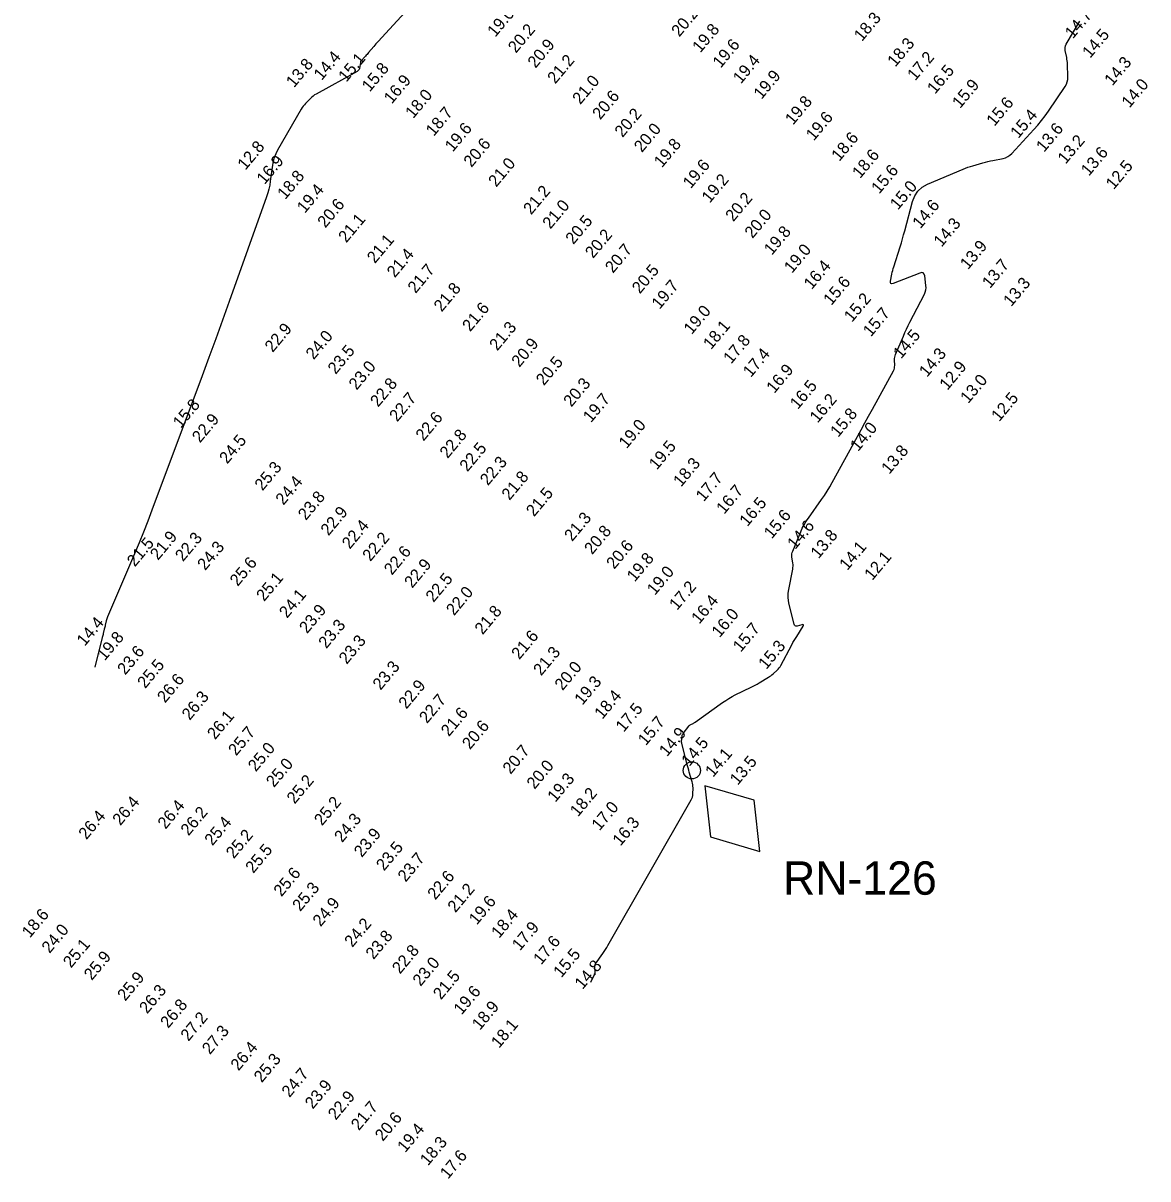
# Model space of a CAD drawing. Extents: x 988130 to 1132882, y 654656 to 841453.
# Drawn here: x 1030712.5 to 1031184.4, y 814778.1 to 815263 of the extents above; entities that cross this region are included whole.
import ezdxf

# ---------------------------------------------------------------- set-up
doc = ezdxf.new("R2010")
doc.units = 0
for name, color, linetype in [('V-CHAN-NAID', 7, 'Continuous'), ('V-TOPO-MAJR', 7, 'Continuous'), ('V-TOPO-SOUN', 7, 'Continuous')]:
    doc.layers.add(name, color=color, linetype=linetype)

msp = doc.modelspace()

# ---------------------------------------------------------------- linework, layer by layer
at = {"layer": 'V-CHAN-NAID'}
msp.add_lwpolyline([(1030998.48, 814943.01), (1031000.86, 814921.5), (1031021.62, 814915.43), (1031019.24, 814936.93)], close=True, dxfattribs=at)
msp.add_circle((1030993.08, 814949.44), 3.6, dxfattribs=at)
at = {"layer": 'V-TOPO-MAJR'}
for points in [[(1030874.19, 815269.05), (1030861.45, 815255.32), (1030860.97, 815254.79), (1030860.49, 815254.25), (1030860.02, 815253.71), (1030859.56, 815253.17), (1030857.45, 815250.63), (1030857.13, 815250.25), (1030856.8, 815249.88), (1030856.47, 815249.51), (1030856.13, 815249.14), (1030854.15, 815247.04), (1030854.12, 815247.01), (1030854.1, 815246.97), (1030854.08, 815246.93), (1030854.07, 815246.88), (1030854.03, 815246.7), (1030854.02, 815246.66), (1030854.01, 815246.61), (1030854, 815246.56), (1030853.99, 815246.52), (1030853.55, 815243.96), (1030853.43, 815243.55), (1030853.24, 815243.19), (1030852.97, 815242.89), (1030852.61, 815242.64), (1030835.39, 815233.2), (1030834.75, 815232.82), (1030834.14, 815232.39), (1030833.57, 815231.92), (1030833.04, 815231.41), (1030830.96, 815229.25), (1030830.46, 815228.7), (1030829.99, 815228.12), (1030829.57, 815227.52), (1030829.17, 815226.88), (1030819.24, 815209.66), (1030818.47, 815208.16), (1030817.86, 815206.62), (1030817.4, 815205.02), (1030817.09, 815203.37), (1030816.18, 815196.66), (1030815.91, 815194.99), (1030815.55, 815193.34), (1030815.11, 815191.72), (1030814.59, 815190.11), (1030798.94, 815146.23), (1030796.13, 815138.39), (1030793.29, 815130.56), (1030790.42, 815122.74), (1030787.53, 815114.93), (1030766.53, 815058.67), (1030764.78, 815054.04), (1030762.97, 815049.44), (1030761.11, 815044.87), (1030759.2, 815040.31), (1030747.92, 815013.85), (1030747.75, 815013.44), (1030747.6, 815013.01), (1030747.47, 815012.59), (1030747.36, 815012.15), (1030746.93, 815010.4), (1030746.83, 815009.97), (1030746.73, 815009.53), (1030746.62, 815009.1), (1030746.52, 815008.66), (1030746.11, 815006.92), (1030746, 815006.49), (1030745.9, 815006.06), (1030745.79, 815005.62), (1030745.68, 815005.19), (1030742.5, 814992.72)], [(1030950.69, 814860.56), (1030952.3, 814864.09), (1030952.43, 814864.42), (1030952.5, 814864.77), (1030952.52, 814865.12), (1030952.5, 814865.47), (1030952.28, 814866.91), (1030952.26, 814867.26), (1030952.3, 814867.6), (1030952.42, 814867.92), (1030952.59, 814868.23), (1030955.68, 814872.61), (1030956.25, 814873.44), (1030956.81, 814874.29), (1030957.34, 814875.15), (1030957.85, 814876.02), (1030992.81, 814937.1), (1030993.09, 814937.67), (1030993.3, 814938.27), (1030993.43, 814938.89), (1030993.48, 814939.53), (1030993.54, 814942.13), (1030993.53, 814942.77), (1030993.47, 814943.41), (1030993.36, 814944.05), (1030993.2, 814944.67), (1030992, 814948.72), (1030991.74, 814949.6), (1030991.49, 814950.49), (1030991.25, 814951.38), (1030991.02, 814952.27), (1030988.82, 814960.92), (1030988.79, 814961.06), (1030988.77, 814961.21), (1030988.76, 814961.36), (1030988.76, 814961.51), (1030988.78, 814962.11), (1030988.79, 814962.26), (1030988.8, 814962.41), (1030988.81, 814962.56), (1030988.82, 814962.71), (1030988.97, 814963.95), (1030989.02, 814964.2), (1030989.09, 814964.44), (1030989.21, 814964.66), (1030989.35, 814964.87), (1030991.82, 814968.02), (1030991.99, 814968.21), (1030992.18, 814968.39), (1030992.39, 814968.54), (1030992.61, 814968.66), (1030993.54, 814969.13), (1030993.77, 814969.26), (1030994, 814969.39), (1030994.22, 814969.53), (1030994.43, 814969.67), (1031005.97, 814977.94), (1031007.25, 814978.81), (1031008.56, 814979.63), (1031009.91, 814980.4), (1031011.29, 814981.11), (1031017.96, 814984.35), (1031018.82, 814984.78), (1031019.66, 814985.22), (1031020.49, 814985.69), (1031021.31, 814986.17), (1031025.18, 814988.52), (1031025.69, 814988.84), (1031026.18, 814989.18), (1031026.65, 814989.55), (1031027.11, 814989.94), (1031028.9, 814991.55), (1031029.33, 814991.97), (1031029.71, 814992.42), (1031030.06, 814992.9), (1031030.36, 814993.42), (1031035.01, 815002.15), (1031035.49, 815003.04), (1031035.99, 815003.93), (1031036.51, 815004.8), (1031037.04, 815005.67), (1031039.72, 815009.93), (1031039.91, 815010.31), (1031039.89, 815010.54), (1031039.68, 815010.62), (1031039.26, 815010.56), (1031037.2, 815010.01), (1031036.74, 815009.95), (1031036.37, 815010.06), (1031036.09, 815010.33), (1031035.92, 815010.77), (1031033.87, 815019.06), (1031033.57, 815020.62), (1031033.45, 815022.18), (1031033.49, 815023.74), (1031033.71, 815025.31), (1031035.38, 815033.9), (1031035.47, 815034.53), (1031035.52, 815035.17), (1031035.5, 815035.8), (1031035.44, 815036.44), (1031035.06, 815038.99), (1031035, 815039.62), (1031035.04, 815040.24), (1031035.16, 815040.85), (1031035.36, 815041.45), (1031038.72, 815049.52), (1031039.4, 815051.05), (1031040.16, 815052.52), (1031041.01, 815053.95), (1031041.94, 815055.33), (1031047.45, 815063.04), (1031048.67, 815064.8), (1031049.83, 815066.59), (1031050.94, 815068.41), (1031051.99, 815070.27), (1031062.53, 815089.51), (1031064.09, 815092.38), (1031065.66, 815095.24), (1031067.23, 815098.1), (1031068.8, 815100.96), (1031077.64, 815117.1), (1031077.89, 815117.63), (1031078.06, 815118.17), (1031078.15, 815118.74), (1031078.17, 815119.32), (1031078.1, 815121.7), (1031078.12, 815122.28), (1031078.19, 815122.86), (1031078.33, 815123.42), (1031078.54, 815123.97), (1031081.83, 815131.7), (1031082.47, 815133.16), (1031083.14, 815134.61), (1031083.83, 815136.05), (1031084.55, 815137.48), (1031090.62, 815149.22), (1031091, 815150.12), (1031091.24, 815151.04), (1031091.33, 815151.98), (1031091.27, 815152.95), (1031090.76, 815156.88), (1031090.54, 815157.7), (1031090.11, 815158.18), (1031089.49, 815158.32), (1031088.67, 815158.12), (1031077.53, 815153.73), (1031076.92, 815153.57), (1031076.53, 815153.68), (1031076.36, 815154.05), (1031076.4, 815154.68), (1031077, 815157.71), (1031077.17, 815158.46), (1031077.35, 815159.21), (1031077.55, 815159.96), (1031077.77, 815160.7), (1031080.45, 815169.17), (1031080.96, 815170.83), (1031081.45, 815172.5), (1031081.93, 815174.17), (1031082.39, 815175.85), (1031085.65, 815188.07), (1031086.57, 815190.47), (1031087.93, 815192.49), (1031089.73, 815194.12), (1031091.98, 815195.37), (1031106.85, 815201.7), (1031107.86, 815202.11), (1031108.89, 815202.49), (1031109.92, 815202.84), (1031110.97, 815203.16), (1031115.18, 815204.36), (1031116.23, 815204.65), (1031117.28, 815204.92), (1031118.34, 815205.16), (1031119.41, 815205.39), (1031123.69, 815206.24), (1031124.71, 815206.52), (1031125.66, 815206.96), (1031126.52, 815207.54), (1031127.3, 815208.27), (1031136.61, 815218.34), (1031138.23, 815220.17), (1031139.79, 815222.06), (1031141.27, 815224.01), (1031142.68, 815226.01), (1031149.68, 815236.35), (1031150.22, 815237.3), (1031150.6, 815238.3), (1031150.81, 815239.34), (1031150.86, 815240.44), (1031150.67, 815245.7), (1031150.63, 815246.42), (1031150.56, 815247.14), (1031150.46, 815247.86), (1031150.33, 815248.58), (1031149.75, 815251.42), (1031149.67, 815252.12), (1031149.72, 815252.8), (1031149.89, 815253.46), (1031150.19, 815254.1), (1031155.89, 815263.81)]]:
    msp.add_lwpolyline(points, dxfattribs=at)

# ---------------------------------------------------------------- texts
at = {"layer": 'V-CHAN-NAID'}
msp.add_text('RN-126', height=14, dxfattribs=at).set_placement((1031031.32, 814897.28))
at = {"layer": 'V-TOPO-SOUN'}
for s, p in [('19.0 ', (1030910.56, 815256.8)), ('20.2 ', (1030987.8, 815256.94)), ('14.7 ', (1031152.94, 815256.16)), ('18.3 ', (1031064.41, 815255.01)), ('20.2 ', (1030919.26, 815250.12)), ('19.8 ', (1030996.59, 815250.21)), ('14.5 ', (1031160.19, 815247.99)), ('20.9 ', (1030927.47, 815243.79)), ('19.6 ', (1031005.13, 815243.8)), ('18.3 ', (1031078.44, 815244.3)), ('14.4 ', (1030837.73, 815238.67)), ('15.1 ', (1030848.06, 815237.93)), ('21.2 ', (1030935.76, 815237.23)), ('19.4 ', (1031013.63, 815237.21)), ('17.2 ', (1031086.77, 815238.51)), ('13.8 ', (1030826.13, 815235.62)), ('15.8 ', (1030857.91, 815233.86)), ('16.5 ', (1031095.11, 815232.93)), ('14.3 ', (1031169.49, 815236.37)), ('16.9 ', (1030867.14, 815228.79)), ('21.0 ', (1030946.26, 815228.57)), ('19.9 ', (1031022.27, 815230.71)), ('15.9 ', (1031105.61, 815226.9)), ('14.0 ', (1031176.68, 815227.11)), ('18.0 ', (1030876.14, 815222.67)), ('20.6 ', (1030954.62, 815222.19)), ('19.8 ', (1031035.51, 815219.95)), ('15.6 ', (1031120, 815219.4)), ('18.7 ', (1030884.75, 815215.22)), ('20.2 ', (1030963.99, 815214.73)), ('19.6 ', (1031044.23, 815213.33)), ('15.4 ', (1031130.03, 815214.28)), ('19.6 ', (1030892.74, 815208.66)), ('20.0 ', (1030972.11, 815208.44)), ('13.6 ', (1031140.85, 815208.55)), ('18.6 ', (1031054.94, 815204.72)), ('13.2 ', (1031149.9, 815203.56)), ('12.8 ', (1030805.73, 815201.02)), ('20.6 ', (1030900.59, 815202.18)), ('19.8 ', (1030980.51, 815202.05)), ('18.6 ', (1031063.66, 815197.52)), ('13.6 ', (1031159.67, 815198.54)), ('16.9 ', (1030813.78, 815194.99)), ('21.0 ', (1030910.99, 815193.93)), ('19.6 ', (1030992.59, 815193.26)), ('12.5 ', (1031170.08, 815192.88)), ('18.8 ', (1030822.44, 815188.68)), ('15.6 ', (1031071.67, 815191.04)), ('19.2 ', (1031000.53, 815187.17)), ('15.0 ', (1031079.54, 815184.32)), ('19.4 ', (1030830.66, 815182.92)), ('21.2 ', (1030925.65, 815182.33)), ('20.2 ', (1031010.46, 815179.4)), ('20.6 ', (1030839.28, 815176.79)), ('21.0 ', (1030933.7, 815176.29)), ('14.6 ', (1031088.94, 815176.43)), ('21.1 ', (1030848.06, 815170.54)), ('20.5 ', (1030943.36, 815169.83)), ('20.0 ', (1031018.5, 815172.36)), ('14.3 ', (1031097.84, 815168.75)), ('20.2 ', (1030951.6, 815163.99)), ('19.8 ', (1031026.63, 815165.34)), ('21.1 ', (1030860.08, 815161.87)), ('13.9 ', (1031108.93, 815159.29)), ('21.4 ', (1030868.41, 815155.87)), ('20.7 ', (1030959.98, 815157.79)), ('19.0 ', (1031035.08, 815157.76)), ('21.7 ', (1030877.16, 815149.31)), ('20.5 ', (1030971.26, 815149.14)), ('16.4 ', (1031043.35, 815150.94)), ('13.7 ', (1031118.18, 815151.4)), ('15.6 ', (1031051.57, 815144.23)), ('21.8 ', (1030888.11, 815141.56)), ('19.7 ', (1030979.53, 815142.64)), ('13.3 ', (1031127.07, 815143.76)), ('15.2 ', (1031060.24, 815137.21)), ('21.6 ', (1030900.04, 815133.26)), ('19.0 ', (1030992.98, 815132.04)), ('15.7 ', (1031068.18, 815131.07)), ('21.3 ', (1030911.41, 815125.21)), ('18.1 ', (1031001.12, 815125.76)), ('22.9 ', (1030817.18, 815124.55)), ('24.0 ', (1030834.38, 815121.5)), ('14.5 ', (1031080.87, 815121.86)), ('23.5 ', (1030843.61, 815115.35)), ('20.9 ', (1030920.7, 815118.32)), ('17.8 ', (1031009.56, 815119.72)), ('20.5 ', (1030930.97, 815110.61)), ('17.4 ', (1031017.81, 815114.05)), ('14.3 ', (1031091.74, 815114.16)), ('23.0 ', (1030852.41, 815108.74)), ('16.9 ', (1031027.67, 815107.35)), ('12.9 ', (1031100.28, 815108.67)), ('22.8 ', (1030861.42, 815101.61)), ('20.3 ', (1030942.5, 815101.62)), ('16.5 ', (1031037.55, 815100.65)), ('13.0 ', (1031109.02, 815103.08)), ('22.7 ', (1030869.44, 815095.43)), ('12.5 ', (1031122.03, 815095.51)), ('15.8 ', (1030778.62, 815092.72)), ('19.7 ', (1030950.73, 815095.07)), ('16.2 ', (1031045.85, 815094.94)), ('22.9 ', (1030786.67, 815086.61)), ('22.6 ', (1030880.48, 815087.36)), ('15.8 ', (1031054.45, 815088.94)), ('19.0 ', (1030965.71, 815084.19)), ('14.0 ', (1031062.8, 815083)), ('24.5 ', (1030798.09, 815077.75)), ('22.8 ', (1030890.58, 815080.06)), ('22.5 ', (1030898.89, 815074.46)), ('19.5 ', (1030978.37, 815075.26)), ('13.8 ', (1031075.89, 815073.43)), ('22.3 ', (1030907.49, 815068.66)), ('18.3 ', (1030988.56, 815068.12)), ('25.3 ', (1030812.92, 815066.5)), ('21.8 ', (1030916.56, 815062.49)), ('17.7 ', (1030998.03, 815061.91)), ('24.4 ', (1030821.69, 815060.45)), ('16.7 ', (1031006.64, 815056.66)), ('23.8 ', (1030831.13, 815054.09)), ('21.5 ', (1030926.84, 815055.6)), ('22.9 ', (1030840.61, 815047.64)), ('16.5 ', (1031016.36, 815051.49)), ('21.3 ', (1030942.84, 815045.24)), ('15.6 ', (1031026.6, 815046.33)), ('22.4 ', (1030849.54, 815042.02)), ('20.8 ', (1030951.23, 815039.72)), ('14.6 ', (1031036.43, 815041.9)), ('13.8 ', (1031046.2, 815037.98)), ('21.5 ', (1030759.35, 815034.58)), ('21.9 ', (1030769.06, 815037.36)), ('22.3 ', (1030779.56, 815036.81)), ('24.3 ', (1030788.87, 815033.08)), ('22.2 ', (1030858.16, 815036.84)), ('20.6 ', (1030960.49, 815033.58)), ('22.6 ', (1030867.21, 815031.1)), ('19.8 ', (1030969.09, 815028.27)), ('14.1 ', (1031058.29, 815033.06)), ('12.1 ', (1031068.78, 815028.88)), ('25.6 ', (1030802.52, 815026.42)), ('22.9 ', (1030875.73, 815025.67)), ('25.1 ', (1030813.6, 815020.07)), ('22.5 ', (1030884.68, 815019.68)), ('19.0 ', (1030977.55, 815022.64)), ('22.0 ', (1030893.28, 815014.08)), ('17.2 ', (1030986.87, 815016.35)), ('24.1 ', (1030823.21, 815013.03)), ('16.4 ', (1030996.16, 815010.54)), ('23.9 ', (1030831.62, 815006.58)), ('21.8 ', (1030905.27, 815006.11)), ('16.0 ', (1031004.71, 815004.88)), ('14.4 ', (1030738.29, 815001.27)), ('23.3 ', (1030839.69, 815000.28)), ('15.7 ', (1031013.59, 814998.79)), ('19.8 ', (1030746.7, 814995.17)), ('21.6 ', (1030920.67, 814995.69)), ('23.6 ', (1030755.3, 814989.21)), ('23.3 ', (1030848.25, 814993.71)), ('15.3 ', (1031024.29, 814991.5)), ('21.3 ', (1030929.85, 814988.9)), ('25.5 ', (1030763.7, 814983.53)), ('23.3 ', (1030862.46, 814982.84)), ('20.0 ', (1030938.81, 814982.66)), ('26.6 ', (1030772.03, 814977.48)), ('22.9 ', (1030873.28, 814974.91)), ('19.3 ', (1030947.11, 814976.52)), ('26.3 ', (1030782.37, 814970.2)), ('18.4 ', (1030955.49, 814970.62)), ('22.7 ', (1030881.96, 814968.87)), ('17.5 ', (1030964.44, 814965.19)), ('26.1 ', (1030793.01, 814962.07)), ('21.6 ', (1030891.1, 814963.35)), ('15.7 ', (1030973.75, 814959.56)), ('25.7 ', (1030801.85, 814955.27)), ('20.6 ', (1030899.98, 814957.93)), ('14.9 ', (1030982.64, 814954.95)), ('14.5 ', (1030992, 814950.82)), ('25.0 ', (1030810.13, 814948.63)), ('20.7 ', (1030917.01, 814947.55)), ('14.1 ', (1031001.97, 814946.3)), ('25.0 ', (1030817.73, 814942.01)), ('20.0 ', (1030927.08, 814941.26)), ('13.5 ', (1031012.32, 814942.98)), ('19.3 ', (1030935.78, 814935.79)), ('25.2 ', (1030826.41, 814935.07)), ('26.4 ', (1030753.27, 814926.03)), ('18.2 ', (1030945.26, 814929.67)), ('26.4 ', (1030772.24, 814924.52)), ('26.2 ', (1030781.88, 814921.74)), ('25.2 ', (1030837.89, 814925.94)), ('17.0 ', (1030954.3, 814923.84)), ('26.4 ', (1030739.02, 814920.12)), ('25.4 ', (1030791.89, 814917.55)), ('24.3 ', (1030846.32, 814918.9)), ('16.3 ', (1030963.1, 814917.42)), ('25.2 ', (1030800.88, 814912.14)), ('23.9 ', (1030854.59, 814912.67)), ('23.5 ', (1030863.91, 814907.02)), ('25.5 ', (1030809.06, 814905.99)), ('23.7 ', (1030872.98, 814902.32)), ('25.6 ', (1030820.87, 814896.19)), ('22.6 ', (1030885.43, 814894.85)), ('25.3 ', (1030828.74, 814890.01)), ('21.2 ', (1030893.88, 814889.5)), ('24.9 ', (1030837.29, 814883.6)), ('19.6 ', (1030902.83, 814884.34)), ('18.6 ', (1030715.25, 814878.83)), ('18.4 ', (1030912.2, 814878.73)), ('24.2 ', (1030850.59, 814874.93)), ('17.9 ', (1030920.91, 814873.45)), ('24.0 ', (1030723.57, 814872.42)), ('23.8 ', (1030859.51, 814869.85)), ('25.1 ', (1030732.56, 814866.28)), ('22.8 ', (1030870.6, 814863.75)), ('17.6 ', (1030929.84, 814867.58)), ('25.9 ', (1030741.3, 814861.09)), ('23.0 ', (1030879.23, 814858.57)), ('15.5 ', (1030938.28, 814862.15)), ('14.8 ', (1030947.23, 814857.31)), ('25.9 ', (1030755.32, 814852.39)), ('21.5 ', (1030887.81, 814852.95)), ('26.3 ', (1030764.5, 814847.05)), ('19.6 ', (1030896.44, 814846.57)), ('26.8 ', (1030773.35, 814840.97)), ('18.9 ', (1030904.12, 814840.15)), ('27.2 ', (1030781.85, 814835.53)), ('27.3 ', (1030790.85, 814829.95)), ('18.1 ', (1030912.15, 814832.59)), ('26.4 ', (1030802.84, 814823.1)), ('25.3 ', (1030812.6, 814818.15)), ('24.7 ', (1030824.26, 814811.95)), ('23.9 ', (1030834.03, 814807.1)), ('22.9 ', (1030843.69, 814802.48)), ('21.7 ', (1030853.36, 814798.05)), ('20.6 ', (1030863.41, 814793.56)), ('19.4 ', (1030872.79, 814788.81)), ('18.3 ', (1030882.34, 814783.3)), ('17.6 ', (1030890.73, 814777.66))]:
    msp.add_text(s, height=5, rotation=50, dxfattribs=at).set_placement(p)

doc.saveas('drawing.dxf')
